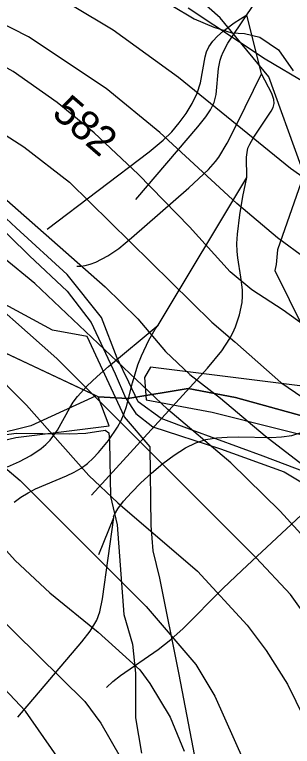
# Model space of a CAD drawing. Extents: x -709584 to -702006, y -1161789 to -1157496.
# Drawn here: x -706290.5 to -706196.6, y -1159279.4 to -1159031.9 of the extents above; entities that cross this region are included whole.
import ezdxf

# ---------------------------------------------------------------- set-up
doc = ezdxf.new("R2010")
doc.units = 0
for name, color, linetype in [('102_obvod PÚ', 7, 'Continuous'), ('103_hranice KÚ', 7, 'Continuous'), ('120_vrstevnice hlavní', 7, 'Continuous'), ('121_vrstevnice hlavní_popis', 7, 'Continuous'), ('122_vrstevnice základní', 7, 'Continuous'), ('408_BPEJ_linie', 7, 'Continuous'), ('411_akumulovaný odtok', 7, 'Continuous'), ('419_LPIS PB', 7, 'Continuous')]:
    doc.layers.add(name, color=color, linetype=linetype)

msp = doc.modelspace()

# ---------------------------------------------------------------- linework, layer by layer
at = {"layer": '102_obvod PÚ'}
msp.add_lwpolyline([(-706401.87, -1159429.12), (-706406.54, -1159405.11), (-706400.67, -1159404.71), (-706343.29, -1159392.1), (-706334.62, -1159403.85), (-706318.59, -1159400.94), (-706299.94, -1159403.23), (-706277.86, -1159385.32), (-706282.14, -1159363.07), (-706286.82, -1159364.44), (-706304.3, -1159296.31), (-706314.57, -1159309.31), (-706318.59, -1159294.62), (-706330.28, -1159298.67), (-706359.74, -1159191.3), (-706290.07, -1159174.9), (-706258.59, -1159170.97), (-706262.2, -1159161.19), (-706252.27, -1159161.78), (-706231.79, -1159158.33), (-706215.77, -1159161.38), (-706192.12, -1159167.94)], dxfattribs=at)
at = {"layer": '103_hranice KÚ'}
msp.add_lwpolyline([(-705732.21, -1159193.61), (-705919.14, -1159198.4), (-705927.86, -1159198.62), (-705930.01, -1159198.72), (-705981.99, -1159212.78), (-706044.43, -1159208.57), (-706080.07, -1159188.89), (-706110.25, -1159179.64), (-706116.44, -1159178.27), (-706133.13, -1159179.42), (-706152.12, -1159184.17), (-706177.67, -1159162.96), (-706192.12, -1159167.94), (-706215.77, -1159161.38), (-706231.79, -1159158.33), (-706252.27, -1159161.78), (-706262.2, -1159161.19), (-706313.3, -1159137.18), (-706346.78, -1159114.03), (-706417.98, -1159101.65), (-706441.77, -1159095.45), (-706475.42, -1159095.96)], dxfattribs=at)
msp.add_lwpolyline([(-705732.21, -1159193.61), (-705919.14, -1159198.4), (-705927.86, -1159198.62), (-705930.01, -1159198.72), (-705981.99, -1159212.78), (-706044.43, -1159208.57), (-706080.07, -1159188.89), (-706110.25, -1159179.64), (-706116.44, -1159178.27), (-706133.13, -1159179.42), (-706152.12, -1159184.17), (-706177.67, -1159162.96), (-706192.12, -1159167.94), (-706215.77, -1159161.38), (-706231.79, -1159158.33), (-706252.27, -1159161.78), (-706262.2, -1159161.19), (-706313.3, -1159137.18), (-706346.78, -1159114.03), (-706417.98, -1159101.65), (-706441.77, -1159095.45), (-706475.42, -1159095.96)], dxfattribs=at)
at = {"layer": '120_vrstevnice hlavní'}
for points in [[(-706176.41, -1159124.39), (-706181.99, -1159121.81), (-706201.58, -1159107.37), (-706215.31, -1159095.79), (-706241.34, -1159071.76), (-706259.5, -1159056.89), (-706285.82, -1159039.44), (-706302.98, -1159030.72), (-706320.14, -1159023.56), (-706341.59, -1159016.13), (-706375.91, -1159006.83), (-706393.08, -1159003.69), (-706418.82, -1159001.54), (-706437.12, -1159001.11), (-706456.57, -1159002.69), (-706514.06, -1159009.55), (-706548.39, -1159014.55), (-706565.96, -1159016.25)], [(-706187.03, -1159242.28), (-706197.21, -1159228.05), (-706208.76, -1159215.69), (-706225.25, -1159199.21), (-706251.21, -1159173.3), (-706276.23, -1159148.27), (-706307.12, -1159120.96), (-706316.13, -1159114.52), (-706333.3, -1159103.94), (-706354.75, -1159093.36), (-706371.91, -1159086.63), (-706393.36, -1159080.05), (-706419.1, -1159074.19), (-706427.68, -1159073.05), (-706457.72, -1159071.05), (-706515.21, -1159069.76), (-706532.37, -1159071.19), (-706549.53, -1159073.91), (-706574.08, -1159081.34)], [(-706238.05, -1159421.43), (-706240.91, -1159411.7), (-706246.06, -1159372.8), (-706250.63, -1159348.49), (-706254.07, -1159333.91), (-706258.36, -1159319.32), (-706263.93, -1159304.73), (-706271.8, -1159289), (-706286.82, -1159267.55), (-706313.84, -1159238.94), (-706325.57, -1159223.78), (-706337.3, -1159204.33), (-706350.03, -1159179.74), (-706357.18, -1159167.44), (-706364.62, -1159157.43), (-706373.77, -1159147.56), (-706377.92, -1159143.98), (-706387.07, -1159137.83), (-706396.22, -1159132.97), (-706409.95, -1159128.68), (-706419.1, -1159126.82), (-706446.56, -1159123.53), (-706495.47, -1159121.24)]]:
    msp.add_lwpolyline(points, dxfattribs=at)
at = {"layer": '122_vrstevnice základní'}
for points in [[(-706190.28, -1159088.78), (-706197.15, -1159083.92), (-706235.05, -1159053.17), (-706257.21, -1159037.15), (-706299.69, -1159011.7)], [(-706183.11, -1159143.81), (-706199.72, -1159131.83), (-706210.3, -1159124.96), (-706217.6, -1159118.96), (-706231.33, -1159103.65), (-706248.77, -1159085.92), (-706263.65, -1159071.9), (-706276.09, -1159061.61), (-706290.96, -1159051.17), (-706316.42, -1159037.15), (-706327, -1159032.86), (-706347.6, -1159026)], [(-706569.16, -1159041.88), (-706555.83, -1159040.44), (-706524.93, -1159036.58), (-706495.76, -1159035.44), (-706480.31, -1159034.01), (-706461.44, -1159031.29), (-706449.42, -1159030.57), (-706430.55, -1159031), (-706399.65, -1159033.29), (-706380.78, -1159036.29), (-706358.47, -1159041.87), (-706335.58, -1159049.88), (-706321.28, -1159056.6), (-706304.84, -1159065.47), (-706287.39, -1159076.62), (-706271.94, -1159088.64), (-706223.75, -1159135.97), (-706216.02, -1159142.55), (-706200.43, -1159156.33), (-706190.54, -1159163.06)], [(-706191.71, -1159055.31), (-706205.73, -1159047.02), (-706231.76, -1159029.72)], [(-706570.73, -1159054.45), (-706528.08, -1159048.31), (-706474.88, -1159044.45), (-706445.7, -1159043.59), (-706426.83, -1159044.02), (-706411.38, -1159045.16), (-706383.92, -1159049.88), (-706370.19, -1159053.03), (-706357.89, -1159057.03), (-706342.02, -1159063.32), (-706323.29, -1159072.48), (-706311.99, -1159079.77), (-706296.11, -1159092.21), (-706259.93, -1159123.96), (-706248.78, -1159134.83), (-706239.48, -1159145.84), (-706231.26, -1159153.59), (-706220.87, -1159161.68)], [(-706188.97, -1159212.71), (-706200.7, -1159199.83), (-706217.37, -1159183.52), (-706238.64, -1159165.47), (-706283.67, -1159122.82), (-706305.27, -1159105.23), (-706318.99, -1159095.36), (-706335.3, -1159085.63), (-706355.32, -1159075.77), (-706367.19, -1159071.05), (-706384.78, -1159065.76), (-706398.51, -1159062.61), (-706425.97, -1159058.46), (-706446.56, -1159057.46), (-706484.32, -1159058.75)], [(-706498.62, -1159080.63), (-706442.56, -1159082.63), (-706424.54, -1159084.92), (-706408.52, -1159087.78), (-706386.5, -1159093.21), (-706368.19, -1159099.22), (-706352.03, -1159106.94), (-706338.44, -1159115.67), (-706325.57, -1159126.11), (-706312.84, -1159137.55), (-706286.53, -1159164.01), (-706265.36, -1159187.75), (-706255.64, -1159197.04), (-706228.68, -1159220.2), (-706211.88, -1159238.37), (-706205.44, -1159246.95), (-706198.15, -1159258.39), (-706189.71, -1159275.56)], [(-706497.48, -1159092.07), (-706451.14, -1159092.64), (-706437.41, -1159094.07), (-706420.25, -1159096.93), (-706384.21, -1159104.23), (-706373.62, -1159107.8), (-706364.47, -1159112.23), (-706349.03, -1159121.96), (-706337.59, -1159131.4), (-706329.15, -1159139.84), (-706322.43, -1159147.99), (-706310.27, -1159165.44), (-706295.25, -1159183.88), (-706288.68, -1159189.46), (-706246.06, -1159232.08), (-706229.18, -1159251.67), (-706222.75, -1159262.4), (-706213.02, -1159284.42), (-706203.73, -1159316.46), (-706202.01, -1159324.47), (-706197.86, -1159354.5), (-706195.14, -1159366.51)], [(-706504.34, -1159103.51), (-706462.29, -1159102.51), (-706450.28, -1159103.08), (-706428.26, -1159105.51), (-706410.24, -1159108.95), (-706385.64, -1159115.38), (-706375.34, -1159119.39), (-706366.9, -1159123.82), (-706357.75, -1159130.11), (-706345.45, -1159141.7), (-706333.73, -1159155.85), (-706327.15, -1159164.86), (-706307.98, -1159195.75), (-706300.4, -1159205.48), (-706290.39, -1159216.49), (-706278.66, -1159227.5), (-706262.22, -1159240.8), (-706248.2, -1159253.53), (-706244.77, -1159258.11), (-706237.91, -1159269.55), (-706233.19, -1159280.99)], [(-706471.16, -1159112.09), (-706455.14, -1159113.09), (-706419.1, -1159116.81), (-706409.09, -1159118.67), (-706392.36, -1159123.25), (-706386.5, -1159125.82), (-706375.2, -1159132.26), (-706368.62, -1159137.55), (-706357.32, -1159149.42), (-706345.59, -1159164.43), (-706339.59, -1159174.02), (-706328.15, -1159194.61), (-706319.71, -1159207.2), (-706298.69, -1159232.94), (-706266.79, -1159264.26), (-706261.36, -1159271.55), (-706254.78, -1159282.99), (-706250.78, -1159292.15), (-706244.63, -1159317.32), (-706235.33, -1159367.66), (-706230.9, -1159385.96), (-706227.61, -1159404.27), (-706221.03, -1159420.28)], [(-706220.87, -1159161.68), (-706205.72, -1159174.41), (-706190.04, -1159186.46), (-706175.58, -1159200.55), (-706163.06, -1159213.51), (-706153.55, -1159226.9), (-706143.44, -1159247.12), (-706133.12, -1159268.89), (-706124.32, -1159286.89), (-706116.17, -1159299.58), (-706106.65, -1159310.57), (-706095.26, -1159319.3), (-706081.45, -1159327.41), (-706067.8, -1159333.97), (-706051.12, -1159339.75), (-706040.88, -1159343.22), (-706022.78, -1159347.93), (-706004.04, -1159356.57), (-705992.11, -1159364.49), (-705983.77, -1159372.57), (-705980.73, -1159381.82), (-705980.08, -1159393.13), (-705982.87, -1159404.41), (-705988.75, -1159416.86)]]:
    msp.add_lwpolyline(points, dxfattribs=at)
at = {"layer": '408_BPEJ_linie'}
for points in [[(-706262.97, -1159160.83), (-706313.3, -1159137.18), (-706346.78, -1159114.03), (-706417.98, -1159101.65), (-706425.71, -1159099.64), (-706423.5, -1159089), (-706417, -1159070), (-706390, -1159076), (-706389.4, -1159075.4), (-706387, -1159073), (-706385.69, -1159067.7), (-706385.36, -1159066.34), (-706379.97, -1159044.55), (-706379.72, -1159042.8), (-706378.42, -1159033.74), (-706378.45, -1159023.46)], [(-706114.04, -1159178.8), (-706133.5, -1159161.5), (-706151, -1159143), (-706171.5, -1159128), (-706185.5, -1159111.5), (-706191.5, -1159089), (-706192.42, -1159086.46), (-706193.62, -1159083.13), (-706204.5, -1159053), (-706221, -1159033), (-706228.43, -1159026.4)], [(-706114.04, -1159178.8), (-706116.44, -1159178.27), (-706133.13, -1159179.42), (-706152.12, -1159184.17), (-706171.44, -1159168.13), (-706181.21, -1159164.18), (-706192.12, -1159167.94), (-706215.77, -1159161.38), (-706231.79, -1159158.33), (-706252.27, -1159161.78), (-706262.2, -1159161.19), (-706262.97, -1159160.83)], [(-706262.97, -1159160.83), (-706285, -1159171), (-706337.5, -1159184), (-706360, -1159185), (-706329, -1159299.5), (-706316.5, -1159298), (-706307, -1159291), (-706275, -1159384.5), (-706298.5, -1159405.5), (-706335.5, -1159406), (-706342.5, -1159393.5), (-706404.5, -1159408.5), (-706405.5, -1159425.5), (-706424.5, -1159436), (-706441, -1159442), (-706443.5, -1159462.5), (-706443.5, -1159467), (-706464.5, -1159473.5)]]:
    msp.add_lwpolyline(points, dxfattribs=at)
at = {"layer": '411_akumulovaný odtok'}
for p, q in [((-706206.99, -1159052), (-706211.99, -1159032)), ((-706241.99, -1159137), (-706211.99, -1159087)), ((-706261.99, -1159214.5), (-706256.99, -1159202))]:
    msp.add_line(p, q, dxfattribs=at)
for points in [[(-706211.99, -1159032), (-706205.56, -1159022.56), (-706204.27, -1159020.16), (-706203.46, -1159017.92), (-706203.27, -1159016.77), (-706203.37, -1159014.36), (-706205.27, -1159005.87), (-706205.3, -1159003.7), (-706205.04, -1159002.72), (-706203.92, -1159001.14), (-706199, -1158996.99), (-706198.42, -1158996.19), (-706198.05, -1158995.32), (-706197.88, -1158994.39), (-706197.9, -1158993.46), (-706198.14, -1158992.54), (-706198.6, -1158991.64), (-706200.05, -1158989.99), (-706203.5, -1158987.36), (-706211.99, -1158982)], [(-706279.49, -1159104.5), (-706245.03, -1159078.33), (-706240.29, -1159074.4), (-706237.36, -1159071.58), (-706234.82, -1159068.55), (-706232.53, -1159065.33), (-706230.48, -1159061.98), (-706228.77, -1159058.5), (-706227.63, -1159054.97), (-706226.09, -1159046.19), (-706225.62, -1159044.52), (-706224.8, -1159042.78), (-706223.49, -1159040.95), (-706221.84, -1159039.19), (-706219.99, -1159037.53), (-706216.21, -1159034.69), (-706211.99, -1159032)], [(-706249.49, -1159094.5), (-706228.49, -1159069.9), (-706225.8, -1159066.48), (-706224.21, -1159064.13), (-706223, -1159061.64), (-706222.31, -1159058.89), (-706221.55, -1159050.15), (-706221.03, -1159047.31), (-706220.58, -1159045.94), (-706220.02, -1159044.6), (-706218.39, -1159041.59), (-706211.99, -1159032)], [(-706269.49, -1159117), (-706268.14, -1159117.02), (-706266.7, -1159116.81), (-706264.94, -1159116.36), (-706263.04, -1159115.65), (-706259.03, -1159113.56), (-706255.29, -1159111.02), (-706250.93, -1159107.39), (-706231.56, -1159090.52), (-706224.9, -1159084.3), (-706222.52, -1159081.59), (-706221.44, -1159080.11), (-706218.59, -1159075.39), (-706215.18, -1159068.78), (-706206.99, -1159052)], [(-706211.99, -1159087), (-706212.04, -1159080.16), (-706211.9, -1159078.57), (-706211.58, -1159077.13), (-706210.98, -1159075.74), (-706209.81, -1159073.74), (-706203.73, -1159064.61), (-706203.07, -1159063.29), (-706202.72, -1159061.96), (-706202.82, -1159060.66), (-706203.51, -1159058.66), (-706206.99, -1159052)], [(-706264.49, -1159194.5), (-706225.22, -1159151.44), (-706220.45, -1159145.62), (-706217.72, -1159141.51), (-706216.72, -1159139.57), (-706215.84, -1159137.57), (-706214.45, -1159133.46), (-706213.59, -1159129.24), (-706213.42, -1159127.11), (-706213.45, -1159124.98), (-706213.96, -1159120.68), (-706215.02, -1159114.18), (-706215.26, -1159112), (-706215.31, -1159109.29), (-706215.14, -1159106.22), (-706214.35, -1159099.62), (-706213.29, -1159093.41), (-706211.99, -1159087)], [(-706259.49, -1159259.5), (-706257.25, -1159257.46), (-706254.65, -1159255.46), (-706241.95, -1159246.67), (-706237.62, -1159243.21), (-706233.5, -1159239.52), (-706220.04, -1159226.06), (-706213.53, -1159219.78), (-706176.87, -1159185.67), (-706166.96, -1159176.27), (-706160.55, -1159169.84), (-706154.45, -1159163.12), (-706148.7, -1159156.11), (-706140.53, -1159145.28), (-706135.45, -1159137.9), (-706133.09, -1159134.14), (-706130.89, -1159130.22), (-706128.75, -1159125.64), (-706127.13, -1159121.45), (-706122.56, -1159108.38), (-706118.55, -1159098.13), (-706117.17, -1159093.71), (-706116.99, -1159092)], [(-706292.91, -1159184.81), (-706288.91, -1159183.08), (-706285.08, -1159181.05), (-706281.52, -1159178.7), (-706279.91, -1159177.36), (-706278.44, -1159175.89), (-706275.99, -1159172.46), (-706271.82, -1159164.87), (-706270.66, -1159163.03), (-706269.25, -1159161.13), (-706266.08, -1159157.6), (-706262.6, -1159154.26), (-706258.77, -1159150.89), (-706241.99, -1159137)], [(-706290.7, -1159196.84), (-706288.39, -1159195.16), (-706285.97, -1159193.64), (-706283.45, -1159192.33), (-706272.94, -1159187.91), (-706270.4, -1159186.69), (-706268, -1159185.28), (-706265.9, -1159183.72), (-706263.94, -1159181.97), (-706262.1, -1159180.06), (-706258.71, -1159175.93), (-706255.75, -1159171.48), (-706254.49, -1159169.14), (-706253.43, -1159166.72), (-706252.68, -1159164.47), (-706250.66, -1159156.45), (-706248.8, -1159150.35), (-706247.61, -1159147.33), (-706245.08, -1159142.04), (-706242.97, -1159138.34), (-706241.99, -1159137)], [(-706256.99, -1159202), (-706257.06, -1159201.69), (-706256.78, -1159200.94), (-706255.63, -1159199.06), (-706253.66, -1159196.53), (-706251, -1159193.55), (-706247.81, -1159190.31), (-706244.23, -1159186.99), (-706240.42, -1159183.77), (-706236.55, -1159180.87), (-706232.76, -1159178.45), (-706229.23, -1159176.73), (-706225.81, -1159175.65), (-706222.25, -1159175.04), (-706218.58, -1159174.79), (-706214.87, -1159174.76), (-706203.76, -1159174.91), (-706200.19, -1159174.71), (-706196.76, -1159174.22), (-706193.54, -1159173.29)], [(-706289.49, -1159269.5), (-706267.76, -1159244.02), (-706264.99, -1159240.46), (-706262.73, -1159236.67), (-706261.74, -1159233.88), (-706260.79, -1159229.45), (-706256.99, -1159202)]]:
    msp.add_lwpolyline(points, dxfattribs=at)
at = {"layer": '419_LPIS PB'}
for points in [[(-706228.59, -1159288.02), (-706234.85, -1159255.15), (-706241.36, -1159222.52), (-706243.61, -1159213.24), (-706244.36, -1159204.71), (-706244.61, -1159178.11), (-706253.3, -1159168), (-706265.94, -1159140.78), (-706277.7, -1159138.6), (-706299.2, -1159127), (-706326.3, -1159108.1), (-706337.8, -1159092.19), (-706357.7, -1159078.4), (-706373.4, -1159074.4), (-706380.7, -1159066.8), (-706381.5, -1159054.3), (-706375.1, -1159024.9)], [(-706370.11, -1159024.26), (-706358.82, -1159038.01), (-706344.71, -1159054.95), (-706318.95, -1159080.7), (-706285.44, -1159113.51), (-706272.74, -1159125.5), (-706264.62, -1159136.09), (-706256.51, -1159153.37), (-706252.98, -1159161.49), (-706249.46, -1159166.78), (-706243.81, -1159171.36), (-706220.88, -1159178.77), (-706199.36, -1159186.53), (-706187.72, -1159193.59)], [(-706237.32, -1159028.81), (-706229.73, -1159033.32), (-706223.1, -1159036.2), (-706217.04, -1159038.1), (-706212.79, -1159038.35), (-706207.53, -1159039.6), (-706201.28, -1159043.87), (-706196.27, -1159050.9)], [(-706191.6, -1159186.89), (-706206.42, -1159181.24), (-706230.41, -1159172.42), (-706240.99, -1159168.54), (-706248.75, -1159162.9), (-706251.92, -1159156.2), (-706255.81, -1159148.08), (-706261.1, -1159134.32), (-706272.74, -1159119.86), (-706290.02, -1159103.98), (-706308.72, -1159086.7), (-706336.94, -1159057.42), (-706359.87, -1159030.96)], [(-706193.6, -1159088.6), (-706201.53, -1159111.42), (-706202.03, -1159116.44), (-706202.53, -1159118.45), (-706192.8, -1159138.1)], [(-706181.4, -1159159.1), (-706244.5, -1159151.2), (-706246.6, -1159154.6), (-706246, -1159162.2), (-706223.7, -1159166.43), (-706180.2, -1159177.3)], [(-706294.19, -1159173.99), (-706289.93, -1159173.48), (-706271.91, -1159173.74), (-706266.4, -1159173.48), (-706259.89, -1159172.48), (-706258.63, -1159173.34), (-706258.38, -1159176.36), (-706258.13, -1159194.92), (-706255.88, -1159204.46), (-706253.62, -1159234.82), (-706250.62, -1159244.86), (-706249.62, -1159254.64), (-706249.62, -1159269.7), (-706247.62, -1159281.74)]]:
    msp.add_lwpolyline(points, dxfattribs=at)

# ---------------------------------------------------------------- texts
at = {"layer": '121_vrstevnice hlavní_popis'}
msp.add_text('582', height=10, rotation=319.2455, dxfattribs=at).set_placement((-706278.3, -1159065.87))

doc.saveas('drawing.dxf')
